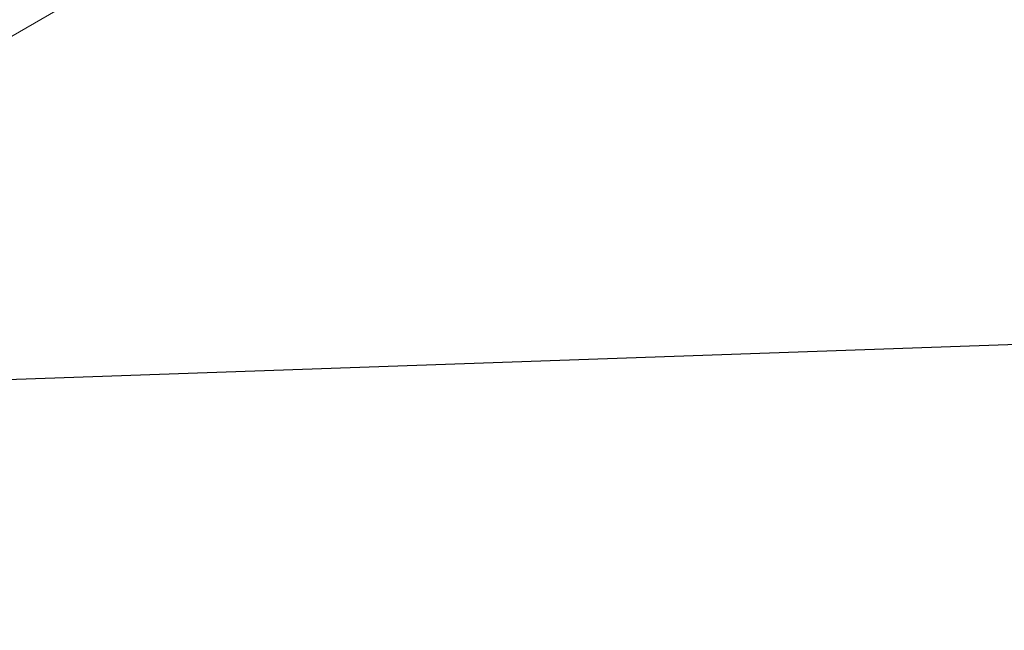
# Model space of a CAD drawing. Extents: x 1620613 to 1693141, y 557269 to 607790.
# Tile 533 of 656: x 1620847.21 to 1620849.9, y 607281.39 to 607283.05. Entities that reach past the tile are written whole.
import ezdxf

# ---------------------------------------------------------------- set-up
doc = ezdxf.new("R2010")
doc.units = 0
doc.header["$LTSCALE"] = 10
doc.header["$MEASUREMENT"] = 0
doc.linetypes.add('DGN Style 2', pattern=[7.346996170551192, 4.408197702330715, -2.938798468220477])
doc.linetypes.add('DGN Style 3', pattern=[10.28579463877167, 7.346996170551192, -2.938798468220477])
for name, color, linetype, lineweight in [('DR_X_Text', 7, 'Continuous', 0), ('DT_X_Contour_Major', 132, 'DGN Style 3', 30), ('DT_X_Contour_Minor', 136, 'DGN Style 3', 0), ('SV_X_Top_of_Bank', 97, 'DGN Style 2', 0), ('XS_X_Ground_Line', 92, 'DGN Style 3', 13)]:
    doc.layers.add(name, color=color, linetype=linetype, lineweight=lineweight)
doc.styles.get("Standard").update_dxf_attribs({"font": 'arial.ttf'})
doc.styles.add('Style-Arial', font='arial.ttf')
doc.dimstyles.get("Standard").update_dxf_attribs({"dimtxt": 0.18, "dimasz": 0.18, "dimexe": 0.18, "dimexo": 0.0625, "dimgap": 0.09, "dimtad": 0, "dimtih": 1, "dimtoh": 1, "dimdec": 4, "dimzin": 0, "dimdsep": 46, "dimtxsty": 'Standard', "dimcen": 0.09, "dimadec": 0, "dimazin": 0, "dimtfac": 1, "dimtdec": 4, "dimtofl": 0, "dimtmove": 0, "dimatfit": 3, "dimfxl": 1, "dimtolj": 1, "dimtzin": 0, "dimarcsym": 0})

# ---------------------------------------------------------------- blocks, each defined once
blk = doc.blocks.new('*U1004')
at = {"layer": 'DT_X_Contour_Major', "elevation": 3.400041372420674, "flags": 128}
blk.add_lwpolyline([(26.30537734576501, 12.32594311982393), (26.2132969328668, 12.53416623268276), (26.16390910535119, 12.56619816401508), (26.05520865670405, 12.57305548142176), (25.88719558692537, 12.55473818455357), (25.65986989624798, 12.51124627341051), (24.97458455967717, 12.36170169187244), (24.45816364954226, 12.15995523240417), (23.42286492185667, 11.6668742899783), (21.86868837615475, 10.88245886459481), (19.79563401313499, 9.806708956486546), (13.57565195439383, 6.54959655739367), (11.44822148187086, 5.455328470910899), (9.730916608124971, 4.615358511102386), (8.423737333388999, 4.029686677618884), (7.526683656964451, 3.698312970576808), (5.681374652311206, 3.153713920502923), (5.055211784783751, 2.968261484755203), (4.560704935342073, 2.820353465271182), (4.197854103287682, 2.709989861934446), (3.966659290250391, 2.637170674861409), (3.525681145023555, 2.493045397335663), (3.178307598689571, 2.100909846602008), (2.466920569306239, 1.032597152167), (1.391520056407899, -0.7118926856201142), (-0.04789394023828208, -3.13255966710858), (-4.371682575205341, -10.48924114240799), (-5.941370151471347, -12.76363584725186), (-7.407591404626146, -14.06930885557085), (-8.770346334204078, -14.40626016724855), (-10.02963494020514, -13.77448978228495), (-13.24978279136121, -10.79813982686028), (-14.44513227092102, -9.777115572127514), (-15.61606982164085, -8.946305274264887), (-16.7625954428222, -8.305708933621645), (-17.88470913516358, -7.855326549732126), (-23.06427853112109, -6.197374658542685), (-29.30367816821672, -10.85300946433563), (-30.47575752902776, -11.72686911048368), (-31.31796719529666, -12.35317598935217), (-31.83030716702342, -12.7319301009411), (-32.01277744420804, -12.8631314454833), (-32.05953859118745, -12.88293134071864), (-32.14207109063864, -12.91787776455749), (-32.21893357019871, -12.95042335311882), (-32.61941676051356, -13.11999843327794), (-32.73207073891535, -13.18369291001), (-32.84511525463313, -13.27954040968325), (-32.95855030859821, -13.40754093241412), (-33.07237589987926, -13.56769447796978), (-33.37643152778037, -14.03764129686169), (-33.50657770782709, -14.21317402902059), (-33.6689745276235, -14.38731211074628), (-33.86362198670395, -14.560055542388), (-34.09052008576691, -14.73140432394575), (-34.73858253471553, -15.18647487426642), (-35.14137474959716, -15.4824079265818), (-35.8637045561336, -16.0289041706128), (-36.90557195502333, -16.82596360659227), (-38.26697694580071, -17.87358623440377), (-42.32344037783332, -21.0013308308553), (-43.67305406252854, -22.02445178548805), (-44.6795475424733, -22.74800620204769), (-45.34292081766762, -23.17199408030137), (-45.66317388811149, -23.29641542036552), (-46.05968847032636, -23.22878360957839), (-46.19805104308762, -23.20993436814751), (-46.31575282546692, -23.20411050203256), (-46.41279381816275, -23.21131201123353), (-46.48917402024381, -23.231538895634), (-46.66530683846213, -23.30284442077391), (-46.72931100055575, -23.32240601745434), (-46.78922387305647, -23.32761166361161), (-46.84504545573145, -23.31846135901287), (-46.89677574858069, -23.29495510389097), (-47.02926814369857, -23.21313048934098), (-47.07910932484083, -23.18417179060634), (-47.12926357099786, -23.15866415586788), (-47.17973088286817, -23.13660758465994), (-47.23051126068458, -23.11800207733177), (-47.46821684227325, -23.03922885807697), (-47.1393477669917, -22.75253284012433), (-47.07713452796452, -22.6964644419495), (-47.03143870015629, -22.65112896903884), (-47.00226028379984, -22.61652642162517), (-46.98959927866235, -22.59265679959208), (-46.97785981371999, -22.54331504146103), (-46.99294596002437, -22.50928882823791), (-47.04700899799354, -22.44421650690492), (-47.14004892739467, -22.34809807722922), (-47.27206574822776, -22.22093353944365), (-47.67607979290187, -21.84043329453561), (-47.81056473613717, -21.71434827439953), (-47.91100903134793, -21.62146839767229), (-47.97741267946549, -21.56179366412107), (-48.00977568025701, -21.5353240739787), (-48.05068948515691, -21.50901202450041), (-48.10322058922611, -21.51837917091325), (-48.23012854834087, -21.56621464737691), (-48.43141336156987, -21.6525184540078), (-48.70707502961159, -21.77729059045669), (-49.5413419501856, -22.16130739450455), (-49.80421633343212, -22.28057902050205), (-49.96713929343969, -22.35038129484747), (-50.03011082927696, -22.37071421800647), (-49.99313094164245, -22.34157778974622), (-49.76124934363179, -22.19792151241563), (-49.70424088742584, -22.16001939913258), (-49.70712671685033, -22.15405526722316), (-49.76990683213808, -22.18002911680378), (-49.89258123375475, -22.23794094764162), (-50.29957201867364, -22.4349564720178), (-50.4650397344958, -22.51511245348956), (-50.65619979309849, -22.60781875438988), (-50.87305219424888, -22.713075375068), (-51.11559693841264, -22.83088231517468), (-51.7966393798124, -23.16176791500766), (-52.02042571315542, -23.26913636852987), (-52.18100288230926, -23.34307752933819), (-52.27837088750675, -23.3835913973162), (-52.31252972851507, -23.39067797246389), (-52.31934108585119, -23.36500578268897), (-52.34651299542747, -23.36802393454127), (-52.42292020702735, -23.3963325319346), (-52.54856272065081, -23.44993157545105), (-52.7234405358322, -23.52882106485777), (-53.25542844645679, -23.77291363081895), (-53.49106641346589, -23.88353283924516), (-53.79898938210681, -24.03232103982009), (-54.17919735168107, -24.21927823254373), (-54.63169032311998, -24.4444044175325), (-55.9347182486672, -25.09563290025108), (-56.37126484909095, -25.31363089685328), (-56.70363370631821, -25.47920352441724), (-56.93182482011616, -25.59235078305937), (-57.05583819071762, -25.65307267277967), (-57.24763685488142, -25.74509721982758), (-57.34868085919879, -25.79261193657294), (-57.50796387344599, -25.86613767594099), (-57.72548589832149, -25.9656744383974), (-58.00124693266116, -26.09122222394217), (-58.81426170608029, -26.46069768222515), (-59.41411217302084, -26.73047952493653), (-60.60390249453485, -27.26271845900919), (-62.383632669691, -28.05741448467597), (-64.7533026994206, -29.11456760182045), (-71.85900925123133, -32.28358536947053), (-74.23402236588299, -33.34301279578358), (-76.02978179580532, -34.14453174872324), (-77.24628754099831, -34.68814222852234), (-77.88353960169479, -34.97384423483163), (-78.81054018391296, -35.391838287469), (-79.19568025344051, -35.56560299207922), (-79.65585002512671, -35.77340156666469), (-80.19104949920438, -36.01523401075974), (-80.8012786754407, -36.29110032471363), (-82.52859608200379, -37.07212232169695), (-83.42971963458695, -37.47749889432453), (-84.83760223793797, -38.1078621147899), (-86.75224389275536, -38.96321198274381), (-89.1736445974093, -40.04354849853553), (-96.30639187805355, -43.22442807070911), (-98.70508875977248, -44.29380064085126), (-100.5516189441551, -45.11625867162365), (-101.8459824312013, -45.69180216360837), (-102.5881792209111, -46.02043111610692), (-103.8311483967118, -46.56755560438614), (-104.3522387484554, -46.79758268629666), (-104.9832829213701, -47.07732056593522), (-105.7242809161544, -47.40676924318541), (-106.5752327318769, -47.7859287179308), (-108.9910426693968, -48.86330171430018), (-109.8721744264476, -49.25757714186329), (-110.7037122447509, -49.63237367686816), (-111.485656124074, -49.98769131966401), (-112.2180060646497, -50.32353007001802), (-114.1048139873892, -51.19312821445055), (-114.7537511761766, -51.49108912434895), (-115.2854568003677, -51.73277324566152), (-115.6999308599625, -51.91818057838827), (-115.9971733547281, -52.04731112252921), (-116.6335112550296, -52.31662352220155), (-116.8426200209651, -52.40548220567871), (-116.9926928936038, -52.47007395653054), (-117.0837298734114, -52.51039877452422), (-117.1157309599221, -52.52645665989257), (-117.1223526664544, -52.53692177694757), (-117.1551489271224, -52.55367385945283), (-117.2485714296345, -52.59608126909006), (-117.4026201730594, -52.66414400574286), (-117.617295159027, -52.75786206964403), (-118.270596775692, -53.04198400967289), (-118.4902231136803, -53.13753155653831), (-118.6591259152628, -53.21108274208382), (-118.7773051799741, -53.26263756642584), (-118.8447609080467, -53.29219602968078), (-119.0411993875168, -53.37881068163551), (-118.9586758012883, -53.66843197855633), (-118.9665701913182, -53.72670504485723), (-119.0256206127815, -53.77740083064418), (-119.135827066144, -53.8205193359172), (-119.2971895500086, -53.85606056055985), (-120.1695785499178, -54.0042392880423), (-120.9374638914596, -54.42988761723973), (-120.6541685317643, -55.23325113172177), (-120.6010496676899, -55.3838841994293), (-120.5631053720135, -55.49148475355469), (-120.5403356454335, -55.55605279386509), (-120.5327404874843, -55.57758832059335), (-120.5327037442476, -55.57767824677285), (-120.5326476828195, -55.57775744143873), (-120.5105928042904, -55.57104839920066), (-120.4444521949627, -55.55088733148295), (-120.3342258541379, -55.51727423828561), (-120.1799137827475, -55.47020911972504), (-119.7096339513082, -55.32676610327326), (-119.5656421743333, -55.2859196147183), (-119.4863767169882, -55.27096241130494), (-119.4718375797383, -55.28189449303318), (-119.5220247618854, -55.31871586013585), (-119.9072596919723, -55.55095723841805), (-119.9982819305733, -55.91774829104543), (-120.0618285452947, -56.02172387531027), (-120.2134588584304, -56.17645446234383), (-120.4531728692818, -56.38194005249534), (-120.7809705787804, -56.63818064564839), (-121.7725427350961, -57.3891622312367), (-122.2008208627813, -57.70677740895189), (-122.7419761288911, -58.09638675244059), (-123.3960085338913, -58.55799026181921), (-124.1629180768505, -59.09158793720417), (-126.3585130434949, -60.61050729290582), (-127.0850877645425, -61.11547798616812), (-127.6181157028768, -61.49120054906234), (-127.9575968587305, -61.73767498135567), (-128.103531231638, -61.85490128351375), (-128.2346271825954, -61.9951739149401), (-128.281012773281, -62.0421228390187), (-128.3218475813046, -62.07776513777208), (-128.3571316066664, -62.10210081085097), (-128.3868648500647, -62.11512985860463), (-128.4587524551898, -62.13479848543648), (-128.6009869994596, -62.188892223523), (-128.9737749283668, -62.33642196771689), (-129.5771162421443, -62.57738771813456), (-130.4110109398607, -62.91178947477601), (-134.840477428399, -64.69034835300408), (-140.9766125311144, -70.23291317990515), (-142.2519652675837, -71.330842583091), (-143.448251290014, -72.24924586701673), (-144.5654705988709, -72.98812303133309), (-145.6036231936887, -73.54747407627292), (-148.2666078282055, -74.79970870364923), (-149.2898641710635, -75.31766715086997), (-150.3623947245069, -75.93236652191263), (-151.4841994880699, -76.6438068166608), (-152.6552784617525, -77.45198803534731), (-155.8438546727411, -79.73612584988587), (-156.9415023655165, -80.4989140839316), (-157.8430132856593, -81.07417542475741), (-158.5483874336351, -81.46190987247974), (-159.0576248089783, -81.66211742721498), (-160.1540754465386, -81.94596838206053), (-160.5259176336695, -82.04717376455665), (-160.8191062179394, -82.1379016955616), (-161.0336411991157, -82.2181521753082), (-161.1695225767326, -82.28792520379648), (-161.427001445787, -82.46001667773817), (-161.9047767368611, -82.53020064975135), (-163.1449934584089, -82.61168395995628), (-165.1476516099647, -82.70446660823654), (-167.9127511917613, -82.8085485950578), (-182.5955792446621, -83.32062965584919), (-185.1796012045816, -84.2289063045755), (-185.7558273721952, -84.44938869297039), (-186.3770678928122, -84.72157443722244), (-187.043322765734, -85.0454635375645), (-187.7545919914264, -85.42105599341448), (-191.1788818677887, -87.29446195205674), (-162.5820757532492, -120.8934588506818), (-156.9841761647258, -127.402307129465), (-152.4462514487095, -132.5292818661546), (-148.9683016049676, -136.274383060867), (-146.5503266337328, -138.6376107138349), (-141.5156932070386, -143.0970530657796), (-139.8554598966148, -144.5966413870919), (-138.6507350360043, -145.7508245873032), (-137.9015186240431, -146.5596026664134), (-137.6078106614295, -147.0229756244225), (-137.4319340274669, -147.7980966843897), (-137.3772802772, -148.08877296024), (-137.3452265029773, -148.3794609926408), (-137.3357727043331, -148.6701607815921), (-137.3489188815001, -148.9608723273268), (-137.414108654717, -149.7361187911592), (-137.4112657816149, -149.9817274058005), (-137.3538448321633, -150.1371184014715), (-137.2418458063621, -150.2022917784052), (-137.0752687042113, -150.1772475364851), (-136.558292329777, -149.9901727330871), (-136.3516633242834, -149.9722589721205), (-136.1195085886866, -150.0588237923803), (-135.8618281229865, -150.2498671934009), (-135.5786219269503, -150.5453891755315), (-134.1974329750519, -152.1682751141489), (-138.1507297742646, -157.1201154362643), (-138.9463081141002, -158.0210547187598), (-139.6387730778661, -158.601655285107), (-140.2281246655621, -158.8619171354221), (-140.7143628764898, -158.8018402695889), (-142.7428766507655, -157.7740245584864)], dxfattribs=at)
blk = doc.blocks.new('TerminatorOpen_0.5')
at = {"color": 0, "linetype": 'ByBlock', "lineweight": -2}
for q in [(-1, 0.25), (-1, 0), (-1, -0.25)]:
    blk.add_line((0, 0), q, dxfattribs=at)

msp = doc.modelspace()

# ---------------------------------------------------------------- linework, layer by layer
at = {"layer": 'SV_X_Top_of_Bank', "extrusion": (0.168901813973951, -0.4467975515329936, 0.8785465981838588), "elevation": 3356.978483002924, "flags": 128}
msp.add_lwpolyline([(1730947.770607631, -3965.265990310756), (1730946.805849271, -3964.96904812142), (1730946.663359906, -3964.804005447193), (1730941.67030618, -3965.055207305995), (1730939.350192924, -3965.361981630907), (1730937.749893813, -3967.172645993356), (1730926.574366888, -3968.532772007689), (1730874.446998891, -3968.466137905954), (1730864.586120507, -3969.339779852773), (1730855.732144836, -3969.748913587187), (1730845.815665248, -3968.420788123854), (1730844.088985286, -3969.592587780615), (1730838.536446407, -3969.077424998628), (1730833.231231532, -3969.713117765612)], dxfattribs=at)
at = {"layer": 'XS_X_Ground_Line'}
msp.add_polyline3d([(1620748.095000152, 607291.7848107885, 1053.2428), (1620779.569000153, 607288.790110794, 1049.705200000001), (1620808.741000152, 607301.6346107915, 1050.297), (1620814.860000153, 607301.8937107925, 1045.258), (1620812.283100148, 607290.972910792, 1044.117), (1620815.493600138, 607284.813310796, 1044.985400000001), (1620812.734000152, 607269.0318107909, 1053.545699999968), (1620817.164000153, 607272.3163107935, 1052.106900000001), (1620822.663000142, 607273.4724107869, 1052.6158), (1620823.777000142, 607275.4086107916, 1052.462400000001), (1620833.831000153, 607276.8566107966, 1053.729599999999), (1620842.089000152, 607280.050810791, 1054.4615), (1620850.734000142, 607285.0688107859, 1053.2798), (1620880.059000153, 607282.7307107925, 1054.411), (1620881.962000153, 607280.4428107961, 1054.711700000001), (1620895.902000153, 607261.523010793, 1055.1082), (1620889.382000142, 607213.696010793, 1053.849200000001)], dxfattribs=at)

# ---------------------------------------------------------------- block references
at = {"layer": 'DT_X_Contour_Minor', "transparency": 33554559}
msp.add_blockref('*U1004', (1621028.060791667, 607365.3311666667, 1050.599958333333), dxfattribs=at)

# ---------------------------------------------------------------- leaders
at = {"layer": 'DR_X_Text', "annotation_type": 0, "has_hookline": 1, "hookline_direction": 1}
msp.add_leader([(1620881.245000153, 607312.333310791, 1046.267599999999), (1620804.679557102, 607276.0227453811, 1046.267599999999), (1620803.279557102, 607276.0227453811, 1046.267599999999)], dimstyle='Standard', override={"dimscale": 10, "dimtxt": 0.14, "dimasz": 0.14, "dimgap": 0.07000000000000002, "dimtad": 0, "dimtxsty": 'Style-Arial', "dimldrblk": 'TerminatorOpen_0.5'}, dxfattribs=at)

doc.saveas('drawing.dxf')
